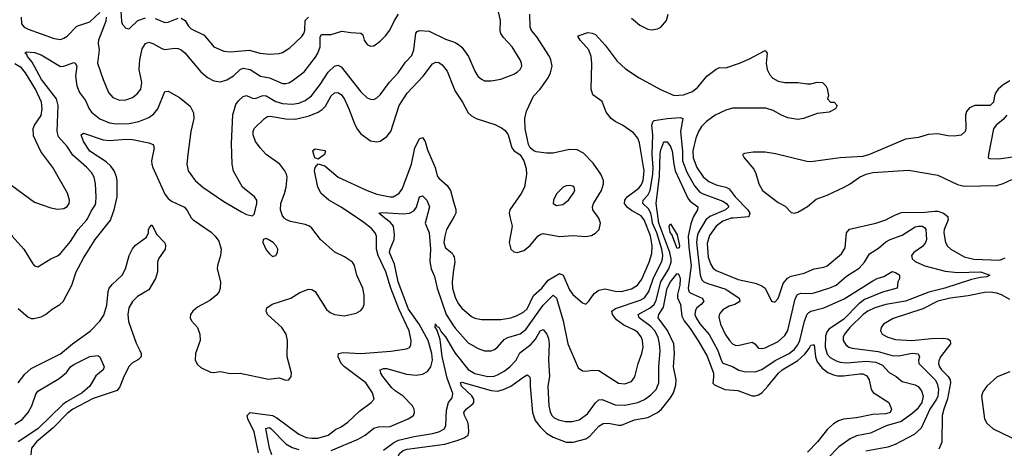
# Model space of a CAD drawing. Header units: inches. Extents: x 1305375 to 1407406, y 744550 to 841633.
# Tile 436 of 509: x 1377339 to 1383377, y 828590 to 831215. Entities that reach past the tile are written whole.
import ezdxf

# ---------------------------------------------------------------- set-up
doc = ezdxf.new("R2010")
doc.units = ezdxf.units.IN
doc.header["$MEASUREMENT"] = 0
for name, color, linetype in [('B3872', 7, 'Continuous'), ('B3873', 7, 'Continuous'), ('B3882', 7, 'Continuous'), ('B3883', 7, 'Continuous')]:
    doc.layers.add(name, color=color, linetype=linetype)

msp = doc.modelspace()

# ---------------------------------------------------------------- linework, layer by layer
at = {"layer": 'B3872', "color": 5}
for points, elevation in [([(1377167.3, 830000), (1377190, 829997.4), (1377210, 829991.7), (1377230, 829976.5), (1377293.4, 829890), (1377364.6, 829810), (1377419.9, 829719.9), (1377430, 829707.7), (1377450, 829701.6), (1377530, 829750.3), (1377570, 829768.8), (1377590, 829784.2), (1377650, 829857.3), (1377698.5, 829930), (1377750.8, 829989.2), (1377756.1, 830000)], 1240), ([(1377330, 829445.5), (1377390, 829393.1), (1377410, 829385.3), (1377425.4, 829385.4), (1377470, 829395.5), (1377496.9, 829410), (1377537.3, 829442.7), (1377585.1, 829470), (1377605.6, 829490), (1377658.2, 829590), (1377685.7, 829670), (1377730, 829755.6), (1377802.3, 829870), (1377897.3, 829990), (1377900.7, 830000)], 1220), ([(1378392.4, 830000), (1378402.4, 829990), (1378513.1, 829913.1), (1378538, 829890), (1378559.7, 829859.7), (1378574.4, 829810), (1378571, 829770), (1378551.2, 829710), (1378549.2, 829690), (1378570.3, 829610), (1378567.6, 829570), (1378561.5, 829550), (1378547.7, 829530), (1378504.4, 829495.6), (1378430, 829453.7), (1378400.2, 829430), (1378387.1, 829410), (1378384.4, 829390), (1378392.7, 829370), (1378429, 829329), (1378444.4, 829290), (1378445.3, 829250), (1378417.8, 829170), (1378415.6, 829130), (1378430, 829103.1), (1378450, 829084.7), (1378510, 829056.9), (1378530, 829054.7), (1378570, 829060.2), (1378630, 829047.8), (1378690, 829049.4), (1378865.6, 829014.4), (1378930, 829021.2), (1378970, 829008.2), (1378990, 829008.9), (1379003.1, 829030), (1379005.1, 829050), (1378979.8, 829150), (1378980.6, 829250), (1378972.5, 829290), (1378946.1, 829330), (1378858.9, 829410), (1378849.8, 829430), (1378855.3, 829450), (1378887.3, 829472.7), (1379001.6, 829510), (1379056.6, 829543.4), (1379110, 829565.6), (1379130, 829563.5), (1379150.1, 829550.1), (1379221, 829441), (1379242.2, 829422.2), (1379270, 829409.5), (1379330, 829400.9), (1379402.3, 829417.7), (1379430, 829434.3), (1379443.1, 829450), (1379451.7, 829470), (1379451.3, 829528.7), (1379442.5, 829570), (1379406.8, 829650), (1379391.9, 829710), (1379379.3, 829730), (1379330, 829763.1), (1379271, 829791), (1379183.5, 829870), (1379130, 829938), (1379115.6, 829950), (1379090, 829961.4), (1378998.9, 829978.9), (1378971.9, 829991.9), (1378963.7, 830000)], 1220), ([(1378802.4, 828562.4), (1378775.8, 828690), (1378737.5, 828770), (1378734.9, 828790), (1378751.3, 828808.7), (1378890, 828790.1), (1378916.6, 828776.6), (1379050, 828676.4), (1379096.4, 828656.4), (1379130, 828651), (1379168.1, 828651.9), (1379229.7, 828670), (1379274.8, 828705.2), (1379310, 828721.7), (1379351, 828749), (1379422.8, 828817.2), (1379493.6, 828870), (1379513.5, 828890), (1379503.1, 828930), (1379462.2, 828990), (1379330, 829089.1), (1379309.9, 829109.9), (1379291.6, 829150), (1379293.6, 829170), (1379323.2, 829176.8), (1379430, 829170.6), (1379615.4, 829184.6), (1379710, 829198.9), (1379730, 829208.4), (1379737.6, 829222.4), (1379740.3, 829250), (1379727.4, 829310), (1379664.2, 829444.2), (1379615.1, 829570), (1379583.5, 829670), (1379536.4, 829770), (1379526.9, 829810), (1379526.5, 829890), (1379518.5, 829910), (1379496.1, 829936.1), (1379450, 829973.6), (1379410.1, 830000)], 1180), ([(1379250, 828576.3), (1379414.2, 828645.8), (1379458.5, 828670), (1379510, 828713.8), (1379539.5, 828720.5), (1379610, 828723.4), (1379720.7, 828770), (1379754.3, 828790), (1379761, 828810), (1379757.6, 828830), (1379747.6, 828850), (1379689.8, 828910), (1379641.3, 828941.3), (1379620.3, 828960.3), (1379565.6, 829030), (1379553.2, 829050), (1379549.8, 829070), (1379570, 829079.4), (1379590, 829078.5), (1379710, 829043.8), (1379770, 829038), (1379810, 829043.7), (1379839.8, 829060.2), (1379860.6, 829090), (1379869.9, 829130), (1379866.7, 829170), (1379844.8, 829250), (1379789.2, 829350), (1379722.9, 829442.9), (1379659.6, 829610), (1379637.6, 829717.6), (1379606.5, 829790), (1379609.9, 829810), (1379635.8, 829870), (1379638, 829898), (1379631.9, 829950), (1379612.7, 829972.7), (1379578.8, 830000)], 1160), ([(1379833.8, 830000), (1379826.4, 829970), (1379849.4, 829909.4), (1379857.3, 829810), (1379854.4, 829734.4), (1379861.9, 829690), (1379881.7, 829641.7), (1379899.9, 829570), (1379953.7, 829410), (1380000, 829340.1)], 1160), ([(1379998.1, 830000), (1379957, 829930), (1379945.1, 829890), (1379940.8, 829850), (1379950, 829818.9), (1379990, 829786.3), (1380000, 829768.2)], 1180), ([(1377330, 828990.2), (1377370, 829043.2), (1377410, 829078.3), (1377590, 829168.1), (1377663.4, 829230), (1377771.6, 829308.4), (1377830, 829368.8), (1377854.1, 829405.9), (1377873.5, 829466.5), (1377881.5, 829550), (1377888.3, 829571.7), (1377905.6, 829594.3), (1377967.5, 829650), (1377988.1, 829690), (1378010.8, 829770), (1378030, 829812.2), (1378050, 829834.9), (1378115.7, 829884.3), (1378128.7, 829910), (1378129.8, 829930), (1378136, 829944), (1378150, 829959.5), (1378180.1, 829900.1), (1378228.4, 829848.4), (1378233.9, 829830), (1378230.8, 829810), (1378190.7, 829750), (1378183.8, 829730), (1378183.2, 829670), (1378172.6, 829630), (1378130, 829561.4), (1378060.6, 829519.4), (1378029.8, 829490.2), (1378008.8, 829451.2), (1378002.6, 829410), (1378006.7, 829366.7), (1378054.2, 829234.2), (1378076.5, 829190), (1378083.6, 829170), (1378083.1, 829150), (1378066.8, 829133.2), (1378030, 829114), (1378010, 829093.5), (1377976.6, 829030), (1377953.1, 828966.9), (1377935.9, 828944.1), (1377790, 828894.8), (1377663.9, 828830), (1377630, 828802.7), (1377544.6, 828715.4), (1377442.4, 828630), (1377411.5, 828590), (1377406.4, 828550)], 1180), ([(1380000, 829682.5), (1379990.1, 829610), (1379993.3, 829570), (1380000, 829548.5)], 1180), ([(1379570, 828578.1), (1379634.1, 828625.9), (1379661.2, 828638.8), (1379758.4, 828661.6), (1379870, 828680.7), (1379908.4, 828691.6), (1379943.1, 828710), (1379953, 828730), (1379956.8, 828823.2), (1379968, 828870), (1379990, 828899.3), (1379994.5, 828925.5), (1379959.5, 829019.5), (1379930, 829152.6), (1379916.8, 829256.8), (1379897.5, 829317.5), (1379886.5, 829330), (1379888, 829352), (1379896.5, 829336.5), (1379910, 829331.4), (1379923.1, 829303.1), (1379950, 829271.8), (1380000, 829189.1)], 1140), ([(1377310, 828737), (1377354.3, 828765.7), (1377391.5, 828808.5), (1377413.5, 828850), (1377437.8, 828922.2), (1377450, 828939.5), (1377581.7, 829018.3), (1377625.6, 829054.4), (1377650, 829088.3), (1377670, 829104.2), (1377770, 829152.2), (1377818.5, 829158.5), (1377830.7, 829150.7), (1377857.3, 829090), (1377850.4, 829070), (1377805.4, 829034.6), (1377768.1, 828970), (1377723, 828930), (1377625.1, 828874.9), (1377602.5, 828857.5), (1377450.9, 828709.1), (1377330.6, 828630)], 1160), ([(1378884.9, 828550), (1378871.1, 828590), (1378849, 828711), (1378870, 828718.1), (1378881.6, 828710), (1378970, 828617.2), (1379010, 828594.7), (1379050, 828581.6)], 1160), ([(1380000, 828421.8), (1379950, 828441.4), (1379923.5, 828443.5), (1379844.8, 828435.2), (1379770, 828440.1), (1379648.3, 828411.7), (1379605.3, 828394.7), (1379590, 828384), (1379570, 828391.3), (1379554, 828450), (1379571.4, 828468.6), (1379613, 828487), (1379643.2, 828510), (1379670, 828559.2), (1379690, 828577.1), (1379715.6, 828584.4), (1379945.1, 828614.9), (1380000, 828631.3)], 1120)]:
    msp.add_lwpolyline(points, dxfattribs=dict(at, elevation=elevation))
at = {"layer": 'B3872', "color": 5, "elevation": 1240}
msp.add_lwpolyline([(1378850, 829875.1), (1378832, 829870), (1378830.8, 829850), (1378850, 829806), (1378870, 829781), (1378890, 829764.7), (1378910, 829772), (1378919, 829790), (1378921.2, 829810), (1378912.3, 829830), (1378892.3, 829850), (1378862, 829870)], close=True, dxfattribs=at)
at = {"layer": 'B3873', "color": 5}
for points, elevation in [([(1377954.8, 831334.8), (1377963.8, 831203.8), (1377970, 831185.3), (1377990, 831164.2), (1378010, 831160.3), (1378063.5, 831210), (1378110, 831227.8)], 1280), ([(1377348.1, 831230), (1377350.2, 831190), (1377366.9, 831170), (1377390, 831156.8), (1377550, 831100.1), (1377590, 831095), (1377610, 831101.7), (1377630, 831115.6), (1377690, 831174.9), (1377770, 831203.4), (1377830, 831259.3)], 1260), ([(1377869.4, 831230), (1377867.3, 831207.3), (1377822, 831090), (1377820.1, 831070), (1377826.4, 831030), (1377816.9, 830950), (1377850.2, 830850), (1377882.7, 830770), (1377910, 830738.9), (1377950, 830723.2), (1377990, 830725.2), (1378030, 830739.7), (1378058.8, 830761.2), (1378080.8, 830790), (1378087.6, 830830), (1378071.9, 830910), (1378076.6, 830970), (1378090, 831036.4), (1378110, 831068.7), (1378130, 831077.4), (1378156.3, 831070), (1378210, 831038.6), (1378230, 831033), (1378290, 831041.6), (1378310, 831039.7), (1378330, 831030.2), (1378352.4, 831012.4), (1378450, 830895.3), (1378490, 830860.9), (1378530, 830840.9), (1378570, 830834.9), (1378610, 830847.2), (1378650, 830872.2), (1378690, 830909.4), (1378710, 830918), (1378752.7, 830910), (1378814.9, 830870), (1378870, 830859.4), (1378950, 830824.5), (1378970, 830824.5), (1378990, 830829.2), (1379010, 830840.8), (1379083, 830897), (1379153.2, 830986.8), (1379166.9, 831010), (1379181.2, 831050), (1379181.8, 831110), (1379190, 831124.9), (1379250, 831124.1), (1379314.3, 831145.7), (1379370, 831136.3), (1379430, 831133.2), (1379442.4, 831122.4), (1379452, 831090), (1379470, 831063), (1379490, 831052.4), (1379510, 831055.8), (1379550, 831083.1), (1379582.7, 831117.3), (1379608, 831152), (1379636.8, 831210), (1379662.5, 831250)], 1260), ([(1378170, 831223.1), (1378230, 831198.9), (1378250, 831201), (1378310, 831225.1)], 1280), ([(1378330, 831224.3), (1378353.3, 831210), (1378375, 831175), (1378390, 831160.1), (1378470, 831120.2), (1378530, 831050.2), (1378590, 831023.5), (1378630, 831019.4), (1378748.8, 831028.8), (1378811.4, 831011.4), (1378870, 831005), (1378930, 831008.6), (1378950, 831014.3), (1378995.9, 831044.1), (1379070, 831112.2), (1379082.3, 831130), (1379088.2, 831150), (1379088.9, 831211.1), (1379109.7, 831230)], 1280), ([(1377756.1, 830000), (1377777, 830043), (1377801.4, 830078.6), (1377806.4, 830093.6), (1377807.1, 830130), (1377804.5, 830210), (1377796.2, 830250), (1377778.6, 830278.6), (1377750.6, 830310), (1377664.7, 830384.7), (1377630, 830438.9), (1377577.6, 830497.6), (1377568.6, 830530), (1377574.5, 830690), (1377564.9, 830730), (1377472.1, 830850), (1377415.9, 830955.9), (1377387.6, 830990), (1377382.8, 831002.8), (1377369.6, 831010), (1377381, 831019), (1377430, 831014), (1377470, 830999.7), (1377590, 830929.1), (1377610, 830931.6), (1377670, 830954), (1377679.1, 830950), (1377690.2, 830930), (1377682, 830870), (1377688.9, 830810), (1377706.7, 830770), (1377741.5, 830721.5), (1377764.8, 830670), (1377779.3, 830650), (1377830, 830608.9), (1377890, 830583.1), (1377930, 830576.8), (1378010, 830579.3), (1378070, 830591.3), (1378130, 830615.5), (1378160.7, 830639.3), (1378186.5, 830670), (1378230, 830775.5), (1378250, 830778.7), (1378319.6, 830739.6), (1378384.8, 830684.8), (1378405.7, 830645.7), (1378406.5, 830610), (1378387.5, 830530), (1378369.1, 830390), (1378364.4, 830330), (1378372.4, 830290), (1378415.5, 830230), (1378461.1, 830190), (1378590, 830102), (1378698.2, 830038.2), (1378730, 830021.3), (1378766.6, 830013.4), (1378776.2, 830023.8), (1378785.7, 830054.3), (1378794, 830090), (1378793.8, 830110), (1378779.8, 830130), (1378706, 830190), (1378650, 830287), (1378641, 830330), (1378638.1, 830458.1), (1378647, 830633), (1378664, 830696), (1378680.6, 830719.4), (1378710, 830744.7), (1378730, 830750.3), (1378770, 830733.6), (1378790, 830734.4), (1378830, 830750.6), (1378850, 830748.1), (1378910, 830714.2), (1378950, 830703.1), (1379010, 830697.6), (1379050, 830704.2), (1379090, 830721), (1379127.7, 830750), (1379181.8, 830818.2), (1379230, 830893.4), (1379270, 830930.3), (1379290, 830937.4), (1379310, 830926.5), (1379430, 830772.6), (1379470, 830736.9), (1379490, 830727.9), (1379510, 830726.7), (1379530, 830736.5), (1379550, 830754.3), (1379607.7, 830832.3), (1379659.8, 830890), (1379705.1, 830954.9), (1379744, 830996), (1379756.5, 831030), (1379767.8, 831132.2), (1379776.6, 831143.4), (1379790, 831148.5), (1379850, 831144.4), (1379950, 831096.2), (1380000, 831079.2)], 1240), ([(1377290, 830198.9), (1377430, 830097.4), (1377530, 830062), (1377570, 830054.9), (1377610, 830059.6), (1377630, 830070.3), (1377642.2, 830090), (1377645.3, 830110), (1377632, 830152), (1377542.9, 830310), (1377467.9, 830407.9), (1377423.3, 830503.3), (1377422.3, 830550), (1377430.6, 830570), (1377470.9, 830629.1), (1377477.7, 830670), (1377473.3, 830710), (1377435.3, 830790), (1377374.5, 830890), (1377350, 830919.9), (1377310, 830945)], 1260), ([(1378963.7, 830000), (1378950, 830013.6), (1378939.1, 830050), (1378939.6, 830090), (1378963.1, 830150), (1378972.5, 830190), (1378978.6, 830250), (1378974.4, 830270), (1378965.7, 830290), (1378933.6, 830330), (1378850, 830390.7), (1378812.8, 830430), (1378785.4, 830470), (1378771.4, 830510), (1378769.8, 830530), (1378777.7, 830550), (1378840.3, 830610), (1378858.5, 830621.5), (1378875, 830625), (1378970, 830608.9), (1379030, 830605.7), (1379113.2, 830626.8), (1379169.8, 830650), (1379194.5, 830665.5), (1379213.4, 830686.6), (1379250, 830748.4), (1379270, 830767), (1379290, 830769.4), (1379310, 830756.6), (1379330, 830729.2), (1379358.3, 830670), (1379394.5, 830574.5), (1379410, 830543.6), (1379430, 830517.3), (1379490, 830473.2), (1379530, 830466.7), (1379550, 830472), (1379590, 830499.7), (1379614.5, 830530), (1379666.9, 830690), (1379714.1, 830765.9), (1379813.8, 830870), (1379870, 830944.6), (1379890, 830955.6), (1379910, 830952.4), (1379930, 830938.5), (1379960.8, 830900.8), (1380000, 830802.1)], 1220), ([(1377900.7, 830000), (1377917.7, 830050), (1377936.2, 830130), (1377936.7, 830230), (1377933.3, 830253.3), (1377918.9, 830290), (1377898.6, 830318.6), (1377870, 830345.7), (1377769, 830410), (1377730, 830469.7), (1377715.1, 830510), (1377730, 830520.9), (1377850, 830479.1), (1377890, 830475.9), (1377990, 830482.9), (1378030, 830480.7), (1378130, 830462), (1378157.1, 830450), (1378164, 830430), (1378147.8, 830350), (1378149.5, 830329.5), (1378154.5, 830310), (1378230, 830146), (1378250, 830120.2), (1378270, 830103.5), (1378350, 830066.2), (1378366.6, 830046.6), (1378390, 830002.4), (1378392.4, 830000)], 1220), ([(1379410.1, 830000), (1379310, 830066.2), (1379234, 830110), (1379188.5, 830150), (1379166.4, 830190), (1379146.2, 830290), (1379150.4, 830309.6), (1379170, 830332.7), (1379210, 830321.3), (1379292.6, 830250), (1379470, 830168.3), (1379530, 830146.3), (1379610, 830129.6), (1379630, 830130.8), (1379664.8, 830150), (1379683.5, 830176.5), (1379740.6, 830330), (1379761.8, 830430), (1379790, 830486.2), (1379810, 830494.2), (1379825.4, 830470), (1379838.9, 830418.9), (1379886, 830310), (1379900, 830260), (1379910, 830244.9), (1379960.1, 830200.1), (1379979.8, 830170), (1380000, 830100.7)], 1180), ([(1379578.8, 830000), (1379541.6, 830030), (1379564.9, 830035.1), (1379690, 830026.4), (1379730, 830030.2), (1379755.2, 830044.8), (1379772.2, 830067.8), (1379790, 830130.4), (1379810, 830136.5), (1379836.2, 830110), (1379851, 830070), (1379833.8, 830000)], 1160), ([(1380000, 830003.2), (1379998.1, 830000)], 1180)]:
    msp.add_lwpolyline(points, dxfattribs=dict(at, elevation=elevation))
at = {"layer": 'B3873', "color": 5, "elevation": 1180}
msp.add_lwpolyline([(1379170, 830360.4), (1379149.8, 830370), (1379137.3, 830410), (1379141.7, 830418.3), (1379150, 830424.6), (1379210, 830414.9), (1379213.8, 830410), (1379208.9, 830390)], close=True, dxfattribs=at)
at = {"layer": 'B3882', "color": 5}
for points, elevation in [([(1380000, 829548.5), (1380011.9, 829510), (1380030, 829475.5), (1380050, 829449.2), (1380110, 829397.8), (1380130, 829387.7), (1380170, 829378.2), (1380290, 829378.2), (1380350, 829389.6), (1380390, 829403.3), (1380430, 829425.1), (1380450, 829444.8), (1380490, 829525.4), (1380540.7, 829570), (1380580.4, 829619.6), (1380650, 829660.7), (1380671.5, 829650), (1380710, 829560.3), (1380730, 829532.2), (1380790, 829480.9), (1380810, 829473.7), (1380830, 829490.4), (1380860.9, 829539.1), (1380890, 829559.3), (1380930, 829565.9), (1380990, 829552), (1381030, 829550.1), (1381090, 829565.9), (1381128.2, 829590), (1381153.6, 829626.4), (1381199.7, 829730), (1381216, 829784), (1381218.1, 829830), (1381208, 829892), (1381168.1, 829990), (1381160.5, 830000)], 1180), ([(1380000, 829340.1), (1380010, 829325), (1380090, 829236.3), (1380150, 829201.8), (1380190, 829186), (1380230, 829187.3), (1380250, 829194.7), (1380270, 829210.3), (1380310, 829256.3), (1380332, 829268), (1380408, 829292), (1380442.5, 829317.5), (1380550, 829467.3), (1380610, 829527.3), (1380630, 829510.3), (1380671.5, 829370), (1380701.1, 829230), (1380763, 829083), (1380790, 829064.9), (1380810, 829063.2), (1380850.7, 829069.3), (1380890, 829066.4), (1381010, 828988.7), (1381050, 828985), (1381090, 828999.6), (1381111.9, 829028.1), (1381132.1, 829110), (1381154.2, 829170), (1381161.4, 829210), (1381157.4, 829250), (1381150, 829273.3), (1381130, 829299.1), (1381110, 829313.3), (1381044.2, 829344.2), (1380997.9, 829377.9), (1380974.5, 829410), (1380970.9, 829430), (1380993.6, 829446.4), (1381143.5, 829496.5), (1381170, 829511.7), (1381197.4, 829550), (1381226.1, 829633.9), (1381275.3, 829730), (1381281.4, 829750), (1381282.8, 829770), (1381276.3, 829810), (1381246.8, 829910), (1381220.2, 829970), (1381214.9, 830000)], 1160), ([(1380000, 829189.1), (1380010, 829172.6), (1380090, 829072.4), (1380130, 829047.8), (1380210, 829029.7), (1380247.6, 829032.4), (1380270, 829040.4), (1380310, 829063), (1380345.5, 829090), (1380383.2, 829130), (1380405.7, 829174.3), (1380473.7, 829226.3), (1380501.4, 829258.6), (1380530, 829310.2), (1380550, 829318.3), (1380572.2, 829290), (1380581.8, 829261.8), (1380586, 829230), (1380581.2, 829130), (1380588.3, 829030), (1380578.2, 828970), (1380584.1, 828850), (1380592.5, 828812.5), (1380602.6, 828790), (1380616.4, 828776.4), (1380643.3, 828763.3), (1380685.1, 828754.9), (1380726.7, 828753.4), (1380770, 828764.6), (1380819.9, 828800.1), (1380870, 828869.2), (1380890, 828887.2), (1380910, 828889.3), (1380990, 828855.5), (1381050, 828853.2), (1381130, 828870.7), (1381170.7, 828889.3), (1381210, 828917.3), (1381242.3, 828950), (1381258, 828990), (1381258.8, 829090), (1381266.3, 829190), (1381263.1, 829230), (1381253.5, 829270), (1381232.8, 829310), (1381210, 829335.2), (1381137, 829390), (1381130.7, 829410), (1381205.5, 829450), (1381230, 829470.7), (1381242.5, 829497.5), (1381270, 829608.8), (1381319.5, 829690), (1381333.5, 829730), (1381334.5, 829750), (1381326.5, 829790), (1381258.6, 829970), (1381254.2, 830000)], 1140), ([(1380347.1, 830000), (1380358, 829950), (1380341.5, 829850), (1380350.5, 829810), (1380370, 829794.4), (1380390, 829790.3), (1380430, 829801.5), (1380470, 829831.6), (1380516.8, 829890), (1380530, 829900.2), (1380550, 829905.9), (1380650, 829887.3), (1380730, 829894.1), (1380810, 829887.2), (1380845.7, 829894.3), (1380870, 829907.6), (1380892.3, 829930), (1380901.6, 829970), (1380890.2, 830000)], 1220), ([(1381467.4, 830000), (1381454.3, 829965.7), (1381439.1, 829890), (1381442.4, 829822.4), (1381457.2, 829710), (1381437.5, 829570), (1381442.5, 829550), (1381450, 829541.9), (1381523.6, 829510), (1381530, 829498.4), (1381533.5, 829490), (1381530, 829484.7), (1381518.2, 829470), (1381491, 829450), (1381483, 829437), (1381480.1, 829410), (1381486.7, 829390), (1381510, 829352.6), (1381566.2, 829286.2), (1381620.8, 829190), (1381639.6, 829130), (1381651.5, 829111.5), (1381710, 829091.9), (1381748.2, 829068.2), (1381780.8, 829060.8), (1381850, 829058.3), (1381890, 829072.8), (1381971.9, 829128.1), (1382058.4, 829170), (1382090, 829196.4), (1382110, 829223.2), (1382122.8, 829250), (1382150.8, 829369.2), (1382168.2, 829411.8), (1382177.7, 829422.3), (1382190, 829430.1), (1382270.3, 829449.7), (1382394.9, 829505.1), (1382570, 829616.6), (1382596.9, 829630), (1382638.4, 829641.6), (1382690, 829672), (1382710, 829667.7), (1382730, 829655.5), (1382734.4, 829650), (1382734, 829630), (1382723, 829610), (1382719.1, 829570), (1382630, 829547.4), (1382519.5, 829500.5), (1382485.2, 829474.8), (1382390, 829378.9), (1382301, 829319), (1382290, 829305.5), (1382280.5, 829279.5), (1382277.7, 829210), (1382290, 829167.3), (1382310, 829145.2), (1382345, 829125), (1382370, 829117.7), (1382410, 829114.3), (1382530, 829122.9), (1382590, 829118.2), (1382630, 829099.6), (1382670, 829055), (1382713.4, 829030), (1382750, 828999.2), (1382830, 828978.4), (1382848.8, 828968.8), (1382870, 828942.6), (1382879.8, 828910), (1382871.5, 828870), (1382843.3, 828830), (1382810, 828800.4), (1382744.9, 828755.1), (1382652.2, 828727.8), (1382556.5, 828683.5), (1382470, 828665.5), (1382431.7, 828648.3), (1382361.8, 828598.2), (1382295.2, 828530)], 1140), ([(1381557.9, 830000), (1381545.7, 829990), (1381499.4, 829910), (1381492.5, 829887.5), (1381489.2, 829850), (1381511.1, 829651.1), (1381521.8, 829621.8), (1381534, 829610), (1381558.5, 829598.5), (1381670, 829565), (1381750.3, 829510), (1381755.2, 829490), (1381723.7, 829470), (1381690, 829460.2), (1381650, 829438.1), (1381630, 829413.7), (1381626.7, 829393.3), (1381636.9, 829350), (1381666, 829290), (1381691.7, 829250), (1381710, 829230.2), (1381730, 829220.1), (1381750, 829220.7), (1381830, 829239.7), (1381847.2, 829230), (1381870, 829204), (1381890, 829200.7), (1381910, 829205.2), (1381990, 829245), (1382030, 829280.2), (1382049.4, 829310.6), (1382094.8, 829505.2), (1382108.9, 829531.1), (1382130, 829539.8), (1382190, 829538), (1382210, 829541.7), (1382307.1, 829572.9), (1382345.7, 829590), (1382410, 829644.6), (1382486, 829694), (1382518.7, 829730), (1382550, 829780.3), (1382604.8, 829815.2), (1382650, 829854), (1382676.9, 829870), (1382750, 829895.4), (1382830, 829946.1), (1382850, 829951.5), (1382874.9, 829950), (1382890, 829940.3), (1382895.3, 829930), (1382899.3, 829870), (1382893.3, 829850), (1382874.7, 829825.3), (1382822.4, 829790), (1382808.6, 829771.4), (1382812.3, 829750), (1382830, 829734), (1382890, 829707), (1383014.3, 829674.3), (1383090, 829667.8), (1383230, 829670.9), (1383288, 829650), (1383270, 829640.4), (1383230, 829636.8), (1383175.7, 829624.3), (1383011.2, 829570), (1382913.3, 829546.7), (1382770, 829491.2), (1382650, 829471), (1382583.5, 829450), (1382540.2, 829430), (1382510.8, 829410), (1382428.9, 829330), (1382396.8, 829290), (1382388.4, 829270), (1382388.2, 829250), (1382404.6, 829224.6), (1382424.2, 829210), (1382443.1, 829203.1), (1382602.6, 829182.6), (1382690, 829158.5), (1382730, 829157.3), (1382812.3, 829172.3), (1382849.2, 829169.2), (1382855.9, 829150), (1382850.9, 829130), (1382852.6, 829110), (1382953.3, 829010), (1382966, 828986), (1382972.6, 828950), (1382969.4, 828910), (1382960.7, 828890), (1382920.4, 828830), (1382867.5, 828712.5), (1382825.1, 828674.9), (1382707.3, 828612.7), (1382662.3, 828597.7), (1382527.5, 828572.5)], 1160), ([(1381713.7, 830000), (1381701.1, 829998.9), (1381650, 829981.5), (1381610.1, 829950), (1381570, 829894.5), (1381555.1, 829844.9), (1381561.4, 829761.4), (1381576.6, 829716.6), (1381590, 829696.3), (1381610, 829679.1), (1381744.4, 829624.4), (1381850, 829601.2), (1381886.6, 829586.6), (1381911, 829570), (1381950, 829490.4), (1381970, 829484.9), (1381990, 829508.4), (1382020.9, 829599.1), (1382047.9, 829632.1), (1382070, 829643.7), (1382150, 829661.8), (1382210, 829688.8), (1382270, 829699.2), (1382290, 829706.8), (1382378, 829782), (1382401.6, 829818.4), (1382409.9, 829910.1), (1382427, 829933), (1382590, 829968.5), (1382650, 829990.2), (1382669.1, 830000)], 1180), ([(1383031.2, 830000), (1383031.6, 829990), (1383007.2, 829930), (1383005, 829910), (1383015.8, 829850), (1383028.7, 829828.7), (1383048.8, 829810), (1383130, 829762.4), (1383190, 829747.9), (1383350, 829742), (1383382.7, 829757.3)], 1180), ([(1380000, 829768.2), (1380002.9, 829762.9), (1380006.5, 829730), (1380000, 829682.5)], 1180), ([(1380000, 828631.3), (1380022.1, 828637.9), (1380065.1, 828654.9), (1380088.7, 828670), (1380093.2, 828690), (1380091.1, 828730), (1380087.4, 828750), (1380065.8, 828790), (1380062.8, 828810), (1380077.1, 828830), (1380118.4, 828861.6), (1380124.3, 828870), (1380124.3, 828890), (1380111.9, 828911.9), (1380047.9, 828970), (1380041.2, 828990), (1380050, 828995.8), (1380230, 828944.8), (1380270, 828940.8), (1380305.4, 828950), (1380350.3, 828969.7), (1380430, 829028.2), (1380450, 829039.6), (1380456.9, 829036.9), (1380466.6, 829026.6), (1380469.3, 829009.3), (1380468.9, 828971.1), (1380484, 828810), (1380500.9, 828760.9), (1380530, 828720.8), (1380570, 828683.1), (1380610, 828659), (1380690, 828626.5), (1380733, 828627), (1380810, 828647.5), (1380835.3, 828664.7), (1380890, 828725.3), (1380917.9, 828742.1), (1380950, 828744.8), (1381010, 828731.3), (1381030, 828732.5), (1381110, 828763.8), (1381190, 828779.5), (1381250, 828808.5), (1381274.9, 828830), (1381330, 828898.4), (1381348.2, 828930), (1381362.7, 828977.3), (1381363.9, 829010), (1381348.7, 829090), (1381354.2, 829170), (1381349.9, 829230), (1381310.8, 829310.8), (1381253.4, 829390), (1381258.4, 829410), (1381286.2, 829453.8), (1381310, 829570.9), (1381330, 829610.6), (1381370, 829661.5), (1381377.8, 829657.8), (1381385.3, 829645.3), (1381388.8, 829628.8), (1381387.4, 829590), (1381372.5, 829532.5), (1381372.6, 829512.6), (1381391.6, 829470), (1381398.7, 829398.7), (1381413.4, 829370), (1381450, 829323.6), (1381503.1, 829243.1), (1381554.3, 829154.3), (1381592.8, 829050), (1381594.4, 829025.6), (1381589.2, 828989.2), (1381598.7, 828978.7), (1381663.7, 828950), (1381743.7, 828943.7), (1381830, 828911.8), (1381850, 828910.9), (1381870, 828916.8), (1381890, 828930.1), (1381927.6, 828970), (1381991.5, 829050), (1382015, 829070), (1382111.6, 829128.4), (1382153.4, 829166.6), (1382179.7, 829200.3), (1382190, 829221.3), (1382202.8, 829222.8), (1382210, 829223.1), (1382219.7, 829150), (1382230, 829119.8), (1382260.4, 829080.4), (1382295.1, 829055.1), (1382330, 829039.1), (1382354.2, 829034.2), (1382390, 829034.4), (1382490, 829046.8), (1382510, 829045.2), (1382533.6, 829033.6), (1382548, 829010), (1382559.5, 828950), (1382572.1, 828932.1), (1382669.5, 828869.5), (1382684.6, 828830), (1382676.9, 828810), (1382650, 828800.1), (1382570, 828797.3), (1382470, 828777.3), (1382390.6, 828769.4), (1382361.1, 828758.9), (1382330, 828739.8), (1382291.9, 828708.1), (1382231.4, 828628.6), (1382170, 828566.8)], 1120), ([(1383410, 829502.2), (1383359.8, 829530), (1383330, 829539.9), (1383290, 829545.8), (1383255, 829545), (1383155.6, 829524.4), (1383044.9, 829510), (1382970, 829490.9), (1382876.7, 829443.3), (1382694.9, 829385.1), (1382636.5, 829350), (1382621.7, 829330), (1382617.4, 829310), (1382627, 829290), (1382661.6, 829270), (1382710, 829256.6), (1382809.6, 829249.6), (1382930, 829263.3), (1383004.6, 829264.6), (1383030, 829259.5), (1383045.8, 829250), (1383046.8, 829230), (1382984.7, 829150), (1382974.7, 829125.3), (1382973.3, 829110), (1382979.9, 829090), (1382992.7, 829070), (1383032.2, 829030), (1383044.3, 829010), (1383046.9, 828990), (1383027.7, 828892.3), (1383005.3, 828830), (1382996.6, 828790), (1382993.5, 828626.5), (1382975.8, 828584.2)], 1180), ([(1383410, 829057.8), (1383332.9, 829027.1), (1383270, 828969.7), (1383245, 828935), (1383236.8, 828910), (1383255.4, 828770), (1383270, 828744.4), (1383308.7, 828708.7), (1383470, 828631.8)], 1220)]:
    msp.add_lwpolyline(points, dxfattribs=dict(at, elevation=elevation))
at = {"layer": 'B3882', "color": 5, "elevation": 1120}
msp.add_lwpolyline([(1381370, 829814.7), (1381339, 829899), (1381328.1, 829911.9), (1381322, 829950), (1381330, 829964.4), (1381370, 829898), (1381385.3, 829830), (1381382, 829818)], close=True, dxfattribs=at)
at = {"layer": 'B3883', "color": 5}
for points, elevation in [([(1380000, 831079.2), (1380010, 831075.8), (1380030, 831064), (1380050, 831047), (1380090.2, 830990), (1380130, 830900.5), (1380148.9, 830870), (1380170, 830852), (1380190, 830842), (1380230, 830840.3), (1380290, 830851.6), (1380370, 830882.4), (1380390, 830893.1), (1380408.2, 830910), (1380417.3, 830930), (1380416, 830950), (1380408.6, 830970), (1380358.7, 831050), (1380306.1, 831106.1), (1380289.8, 831130), (1380284.5, 831150), (1380286.4, 831210), (1380268.5, 831290)], 1240), ([(1380890.2, 830000), (1380890, 830000.4), (1380852.6, 830050), (1380851, 830070), (1380858, 830090), (1380906.6, 830170), (1380918.3, 830210), (1380918.2, 830230), (1380903.2, 830270), (1380856.4, 830336.4), (1380796.9, 830396.9), (1380757.4, 830417.4), (1380710, 830421.3), (1380610, 830397.7), (1380570, 830397.2), (1380506.9, 830406.9), (1380492.8, 830412.8), (1380469.6, 830429.6), (1380459.6, 830450), (1380438.8, 830550), (1380437.4, 830610), (1380445.8, 830654.2), (1380490, 830746.7), (1380530.5, 830789.5), (1380580.7, 830859.3), (1380595, 830890), (1380603.4, 830930), (1380595.9, 830970), (1380587.1, 830990), (1380510.6, 831110), (1380478.3, 831150), (1380469.8, 831170), (1380466.4, 831250)], 1220), ([(1381090, 831225.7), (1381141.2, 831181.2), (1381190, 831157.3), (1381213.7, 831153.7), (1381250, 831159.6), (1381271.2, 831170), (1381305.3, 831210), (1381315, 831250)], 1220), ([(1381160.5, 830000), (1381150, 830013.7), (1381090, 830046.6), (1381065.3, 830065.3), (1381048.5, 830090), (1381050.8, 830110), (1381064.1, 830130), (1381136, 830184), (1381150, 830201.6), (1381161.6, 830230), (1381167.7, 830290), (1381140.7, 830460.7), (1381129.1, 830490), (1381102.6, 830522.6), (1381036, 830570), (1380990, 830592.6), (1380966.9, 830610), (1380935, 830650), (1380910, 830713.5), (1380854.5, 830754.5), (1380844.1, 830790), (1380847.8, 830947.8), (1380843.2, 830990), (1380828.2, 831030), (1380776.2, 831090), (1380762.7, 831110), (1380763.2, 831116.8), (1380823.8, 831136.2), (1380850, 831132.9), (1380870, 831124.2), (1380930, 831060.2), (1381002.2, 830962.2), (1381054, 830914), (1381138.5, 830858.5), (1381267.6, 830787.6), (1381351.4, 830751.4), (1381410, 830754.8), (1381465, 830775), (1381497, 830803), (1381552.3, 830870), (1381610, 830913), (1381630, 830923), (1381670, 830921.6), (1381753.2, 830950), (1381810, 830973.4), (1381910, 831026), (1381922.8, 831010), (1381916.1, 830950), (1381923.2, 830910), (1381938.2, 830878.2), (1381957.6, 830857.6), (1381990, 830839), (1382030, 830831.5), (1382111.7, 830831.7), (1382170, 830822), (1382190, 830822), (1382230, 830833.4), (1382262, 830830), (1382282, 830810), (1382290, 830794), (1382298, 830750), (1382292, 830730), (1382311.3, 830711.3), (1382334, 830710), (1382352, 830690), (1382342, 830670), (1382302, 830650), (1382230, 830640.7), (1382144.7, 830610), (1382110, 830604.8), (1382050, 830613.5), (1382011.2, 830630), (1381959.9, 830659.9), (1381914.3, 830674.3), (1381710, 830673.6), (1381670, 830661.6), (1381604.3, 830630), (1381550, 830591.8), (1381519.7, 830560.3), (1381500.9, 830530), (1381484.7, 830490), (1381467.6, 830412.4), (1381468.9, 830368.9), (1381491.7, 830310), (1381530, 830252.5), (1381564.1, 830224.1), (1381610, 830204.1), (1381670, 830190.5), (1381690, 830178.9), (1381726, 830130), (1381803.6, 830050), (1381817.1, 830030), (1381810, 830008.4), (1381713.7, 830000)], 1180), ([(1383410, 830841.5), (1383370, 830815.5), (1383340.1, 830790), (1383325, 830770), (1383317.1, 830750), (1383310.5, 830709.5), (1383290, 830690.6), (1383196, 830690), (1383163.9, 830676.1), (1383145.9, 830654.1), (1383138.8, 830630), (1383141.6, 830550), (1383137.3, 830530), (1383111.4, 830508.6), (1383070, 830502.4), (1383030, 830504.5), (1382970, 830515.8), (1382910, 830512.9), (1382850, 830493.2), (1382770, 830483.2), (1382550, 830389.2), (1382510, 830377.7), (1382370, 830369.1), (1382190, 830345.6), (1382166.9, 830346.9), (1381973.7, 830393.7), (1381910, 830404.5), (1381835.8, 830404.2), (1381784.1, 830395.9), (1381771.3, 830390), (1381782, 830370), (1381840.8, 830300.8), (1381853.6, 830273.6), (1381872.5, 830210), (1381893.5, 830170), (1381990, 830096.3), (1382033.2, 830073.2), (1382070, 830033.7), (1382090, 830030.3), (1382110, 830035.8), (1382170, 830071.5), (1382224.1, 830115.9), (1382290, 830141.3), (1382394, 830190), (1382430.9, 830210), (1382488.8, 830251.2), (1382530, 830270.2), (1382570, 830279.4), (1382790, 830293.8), (1382970, 830263.3), (1383090, 830205), (1383130, 830195.6), (1383330, 830200.2), (1383370, 830211.1), (1383423.8, 830236.2)], 1220), ([(1380000, 830802.1), (1380010, 830776.9), (1380054.2, 830710), (1380090, 830644.9), (1380110, 830626.3), (1380138, 830610), (1380253.6, 830573.6), (1380293.6, 830553.6), (1380316, 830536), (1380334, 830510), (1380356.3, 830430), (1380370, 830414), (1380408.3, 830388.3), (1380430.4, 830350.4), (1380444, 830304), (1380447.7, 830270), (1380435.4, 830190), (1380415, 830150), (1380345.4, 830050), (1380340.6, 830030), (1380347.1, 830000)], 1220), ([(1381214.9, 830000), (1381209.7, 830030), (1381195.9, 830055.9), (1381160.5, 830090), (1381162.4, 830110), (1381190, 830139.9), (1381205.3, 830170), (1381222.4, 830270), (1381224.1, 830310), (1381217.7, 830390), (1381220.8, 830510), (1381216.2, 830570), (1381221.4, 830590), (1381230, 830598.2), (1381309.8, 830610.2), (1381390, 830616.1), (1381404.9, 830610), (1381391.9, 830530), (1381404.3, 830410), (1381404.3, 830350), (1381430, 830280.5), (1381476.9, 830196.9), (1381510, 830159.6), (1381530, 830148.1), (1381650, 830104.1), (1381673.4, 830090), (1381687.7, 830070), (1381666.7, 830050), (1381570.1, 830010), (1381557.9, 830000)], 1160), ([(1383391.9, 830630), (1383370, 830604.9), (1383327.9, 830570), (1383310, 830547), (1383280.4, 830390), (1383278.8, 830370), (1383285.5, 830365.5), (1383343.4, 830363.4), (1383470, 830381.2)], 1240), ([(1381254.2, 830000), (1381241, 830090), (1381262.2, 830257.8), (1381266, 830394), (1381270, 830418), (1381290, 830468), (1381310, 830468.3), (1381330, 830438.8), (1381340.4, 830410), (1381349.4, 830330), (1381359.1, 830290), (1381438, 830118), (1381450, 830103), (1381497.5, 830070), (1381496.1, 830050), (1381470.9, 830009.1), (1381467.4, 830000)], 1140), ([(1380000, 830100.7), (1380013.7, 830053.7), (1380012.8, 830030), (1380004, 830010), (1380000, 830003.2)], 1180), ([(1382669.1, 830000), (1382710, 830021.1), (1382746.5, 830033.5), (1382890, 830036), (1382950, 830043.4), (1382970, 830041.9), (1383003.9, 830030), (1383030.7, 830010), (1383031.2, 830000)], 1180)]:
    msp.add_lwpolyline(points, dxfattribs=dict(at, elevation=elevation))
at = {"layer": 'B3883', "color": 5, "elevation": 1240}
msp.add_lwpolyline([(1380710, 830200.4), (1380690, 830198.3), (1380670.7, 830190), (1380630, 830149.2), (1380613, 830110), (1380610.8, 830090), (1380630, 830078), (1380670, 830084.2), (1380705.1, 830110), (1380733.7, 830150), (1380743, 830170), (1380738.4, 830190), (1380730, 830195.8)], close=True, dxfattribs=at)

doc.saveas('drawing.dxf')
